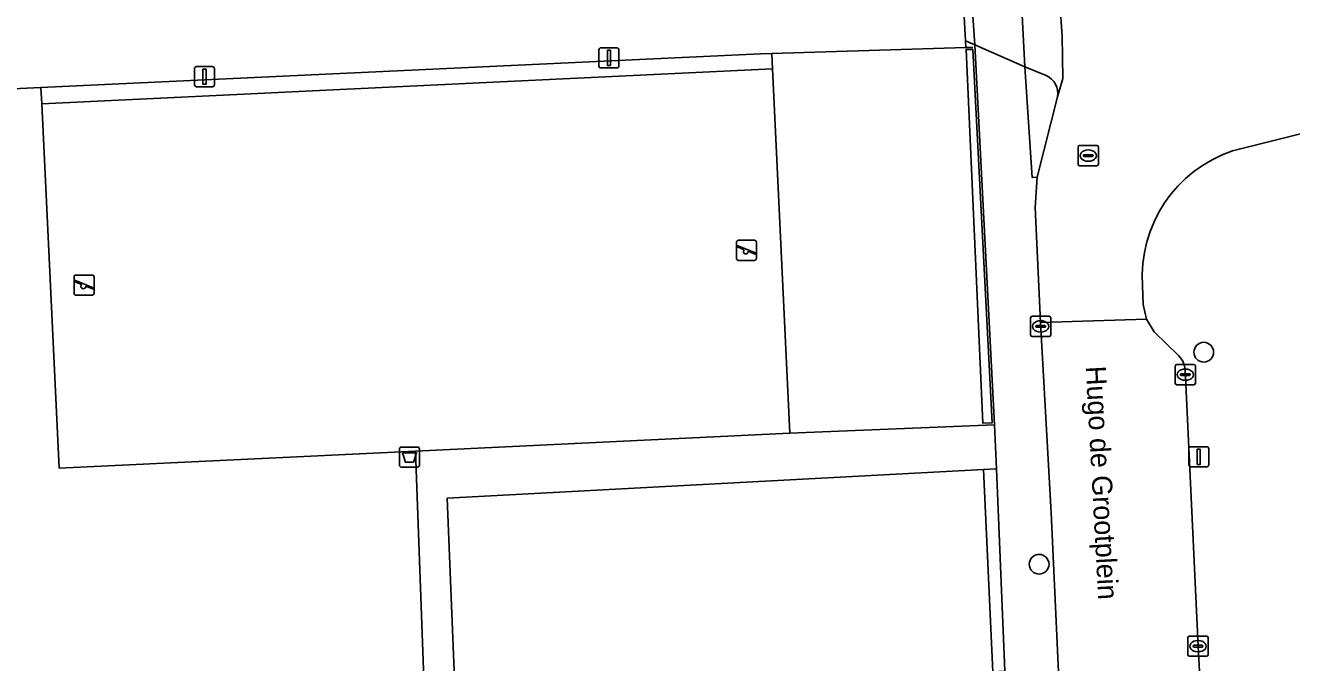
# Model space of a CAD drawing. Extents: x 158086 to 159499, y 382904 to 383981.
# Drawn here: x 158682 to 158744.8, y 383585.9 to 383617.5 of the extents above; entities that cross this region are included whole.
import ezdxf

# ---------------------------------------------------------------- set-up
doc = ezdxf.new("R2010")
doc.units = 0
for name, color, linetype in [('IMGEO_Afvalbak', 7, 'Continuous'), ('IMGEO_Boom', 7, 'Continuous'), ('IMGEO_Erf', 7, 'Continuous'), ('IMGEO_Groenvoorziening', 7, 'Continuous'), ('IMGEO_Haag', 7, 'Continuous'), ('IMGEO_Hek', 7, 'Continuous'), ('IMGEO_Kolk', 7, 'Continuous'), ('IMGEO_Lichtmast', 7, 'Continuous'), ('IMGEO_Openbare_ruimte_label', 7, 'Continuous'), ('IMGEO_Rijbaan_lokaal_open', 7, 'Continuous'), ('IMGEO_Rioolput', 7, 'Continuous'), ('IMGEO_Speelvoorziening', 7, 'Continuous'), ('IMGEO_Terreindeel_gesloten', 7, 'Continuous'), ('IMGEO_Verkeerseiland_groen', 7, 'Continuous'), ('IMGEO_Voetpad_gesloten', 7, 'Continuous'), ('IMGEO_Voetpad_open', 7, 'Continuous')]:
    doc.layers.add(name, color=color, linetype=linetype)

msp = doc.modelspace()

# ---------------------------------------------------------------- linework, layer by layer
at = {"layer": 'IMGEO_Afvalbak'}
for p, q in [((158700.582, 383595.72), (158700.582, 383596.52)), ((158700.582, 383596.52), (158700.582, 383595.72)), ((158700.682, 383596.62), (158701.472, 383596.62)), ((158701.472, 383596.62), (158700.682, 383596.62)), ((158701.572, 383596.52), (158701.572, 383595.72)), ((158701.572, 383595.72), (158701.572, 383596.52)), ((158701.472, 383595.62), (158700.682, 383595.62)), ((158700.682, 383595.62), (158701.472, 383595.62))]:
    msp.add_line(p, q, dxfattribs=at)
msp.add_lwpolyline([(158700.725, 383596.334), (158701.429, 383596.334), (158701.28, 383595.864), (158700.874, 383595.864), (158700.725, 383596.334)], dxfattribs=at)
for centre, start, end in [((158700.682, 383596.52), 90, 180), ((158700.682, 383596.52), 90, 180), ((158701.472, 383596.52), 0, 90), ((158701.472, 383596.52), 360, 90), ((158700.682, 383595.72), 180, 270), ((158700.682, 383595.72), 180, 270), ((158701.472, 383595.72), 270, 0), ((158701.472, 383595.72), 270, 0)]:
    msp.add_arc(centre, 0.1, start, end, dxfattribs=at)
at = {"layer": 'IMGEO_Boom'}
for centre in [(158740.439, 383601.321), (158732.281, 383590.81)]:
    msp.add_circle(centre, 0.489, dxfattribs=at)
at = {"layer": 'IMGEO_Erf'}
msp.add_lwpolyline([(158672.003, 383626.033), (158672.679, 383613.971), (158682.805, 383614.443), (158718.465, 383616.104), (158719.034, 383616.122), (158728.653, 383616.43), (158728.635, 383616.762), (158729.099, 383616.559), (158728.839, 383620.185)], dxfattribs=at)
at = {"layer": 'IMGEO_Groenvoorziening'}
for points in [[(158729.099, 383616.559), (158728.635, 383616.762), (158728.653, 383616.43), (158719.034, 383616.122), (158719.067, 383615.367), (158719.929, 383597.303), (158730.062, 383597.723)], [(158729.491, 383597.801), (158728.657, 383616.329), (158729, 383616.319), (158729.955, 383597.82)], [(158729.955, 383597.82), (158729, 383616.319), (158728.657, 383616.329), (158729.491, 383597.801)], [(158719.067, 383615.367), (158719.034, 383616.122), (158718.465, 383616.104), (158682.805, 383614.443), (158682.856, 383613.641), (158691.499, 383614.053), (158697.292, 383614.329)], [(158682.856, 383613.641), (158682.805, 383614.443), (158672.679, 383613.971), (158674.147, 383584.658), (158681.063, 383584.728), (158700.765, 383584.709), (158700.805, 383583.709), (158701.843, 383583.78), (158701.376, 383596.419), (158683.718, 383595.577)], [(158730.171, 383595.532), (158729.523, 383595.498), (158729.981, 383585.474), (158730.58, 383585.503)], [(158729.523, 383595.498), (158702.953, 383594.084), (158703.351, 383583.883), (158704.307, 383583.948), (158704.295, 383584.247), (158729.981, 383585.474)]]:
    msp.add_lwpolyline(points, close=True, dxfattribs=at)
at = {"layer": 'IMGEO_Haag'}
for points in [[(158729.955, 383597.82), (158729, 383616.319), (158728.657, 383616.329), (158729.491, 383597.801)], [(158719.067, 383615.367), (158719.034, 383616.122), (158718.465, 383616.104), (158682.805, 383614.443), (158682.856, 383613.641), (158691.499, 383614.053), (158697.292, 383614.329)], [(158730.171, 383595.532), (158729.523, 383595.498), (158729.981, 383585.474), (158730.58, 383585.503)]]:
    msp.add_lwpolyline(points, close=True, dxfattribs=at)
at = {"layer": 'IMGEO_Hek'}
for points in [[(158728.439, 383620.385), (158728.635, 383616.762)], [(158728.653, 383616.43), (158719.034, 383616.122)], [(158728.635, 383616.762), (158728.653, 383616.43)], [(158728.653, 383616.43), (158728.994, 383616.419)], [(158719.034, 383616.122), (158718.465, 383616.104), (158682.805, 383614.443)], [(158682.856, 383613.641), (158691.499, 383614.053), (158697.292, 383614.329), (158719.067, 383615.367)], [(158719.067, 383615.367), (158719.929, 383597.303)], [(158682.805, 383614.443), (158672.679, 383613.971)], [(158683.718, 383595.577), (158682.856, 383613.641)], [(158719.929, 383597.303), (158701.376, 383596.419)], [(158701.376, 383596.419), (158683.718, 383595.577)]]:
    msp.add_lwpolyline(points, dxfattribs=at)
at = {"layer": 'IMGEO_Kolk'}
for p, q in [((158731.93, 383603.101), (158732.782, 383603.101)), ((158731.855, 383602.175), (158731.855, 383603.027)), ((158732.114, 383602.595), (158732.114, 383602.607)), ((158732.552, 383602.558), (158732.154, 383602.558)), ((158732.157, 383602.644), (158732.555, 383602.644)), ((158732.343, 383602.881), (158732.368, 383602.881)), ((158732.598, 383602.607), (158732.598, 383602.595)), ((158732.856, 383603.027), (158732.856, 383602.175)), ((158732.782, 383602.101), (158731.93, 383602.101)), ((158732.366, 383602.321), (158732.341, 383602.321)), ((158739.026, 383599.782), (158739.026, 383600.634)), ((158739.101, 383600.708), (158739.953, 383600.708)), ((158740.027, 383600.634), (158740.027, 383599.782)), ((158739.285, 383600.202), (158739.285, 383600.214)), ((158739.723, 383600.165), (158739.325, 383600.165)), ((158739.328, 383600.251), (158739.726, 383600.251)), ((158739.537, 383599.928), (158739.512, 383599.928)), ((158739.514, 383600.488), (158739.539, 383600.488)), ((158739.769, 383600.214), (158739.769, 383600.202)), ((158739.953, 383599.708), (158739.101, 383599.708)), ((158739.653, 383586.32), (158739.653, 383587.172)), ((158739.728, 383587.246), (158740.58, 383587.246)), ((158739.912, 383586.74), (158739.912, 383586.752)), ((158739.955, 383586.789), (158740.353, 383586.789)), ((158740.141, 383587.026), (158740.166, 383587.026)), ((158740.396, 383586.752), (158740.396, 383586.74)), ((158740.654, 383587.172), (158740.654, 383586.32)), ((158740.58, 383586.246), (158739.728, 383586.246)), ((158740.35, 383586.703), (158739.952, 383586.703)), ((158740.164, 383586.466), (158740.139, 383586.466))]:
    msp.add_line(p, q, dxfattribs=at)
for points in [[(158731.93, 383603.101), (158732.782, 383603.101)], [(158731.855, 383602.175), (158731.855, 383603.027)], [(158732.856, 383603.027), (158732.856, 383602.175)], [(158732.782, 383602.101), (158731.93, 383602.101)], [(158739.026, 383599.782), (158739.026, 383600.634)], [(158739.101, 383600.708), (158739.953, 383600.708)], [(158740.027, 383600.634), (158740.027, 383599.782)], [(158739.953, 383599.708), (158739.101, 383599.708)], [(158739.653, 383586.32), (158739.653, 383587.172)], [(158739.728, 383587.246), (158740.58, 383587.246)], [(158740.654, 383587.172), (158740.654, 383586.32)], [(158740.58, 383586.246), (158739.728, 383586.246)]]:
    msp.add_lwpolyline(points, dxfattribs=at)
for centre, radius, start, end in [((158731.932, 383603.025), 0.0765, 91.55205, 178.44795), ((158731.932, 383603.025), 0.0765, 91.55205, 178.44795), ((158732.78, 383603.025), 0.0765, 1.55205, 88.44795), ((158732.78, 383603.025), 0.0765, 1.55205, 88.44795), ((158732.154, 383602.604), 0.0403, 85.87752, 175.75265), ((158732.151, 383602.594), 0.0366, 178.93798, 274.71019), ((158732.555, 383602.601), 0.043, 264.86636, 352.45326), ((158732.559, 383602.606), 0.0386, 1.73085, 96.63898), ((158731.932, 383602.177), 0.0765, 181.55205, 268.44795), ((158731.932, 383602.177), 0.0765, 181.55205, 268.44795), ((158732.78, 383602.177), 0.0765, 271.55205, 358.44795), ((158732.78, 383602.177), 0.0765, 271.55205, 358.44795), ((158739.103, 383600.632), 0.0765, 91.55205, 178.44795), ((158739.103, 383600.632), 0.0765, 91.55205, 178.44795), ((158739.951, 383600.632), 0.0765, 1.55205, 88.44795), ((158739.951, 383600.632), 0.0765, 1.55205, 88.44795), ((158739.325, 383600.211), 0.0403, 85.87752, 175.75265), ((158739.322, 383600.201), 0.0366, 178.93798, 274.71019), ((158739.726, 383600.208), 0.043, 264.86636, 352.45326), ((158739.73, 383600.213), 0.0386, 1.73085, 96.63898), ((158739.103, 383599.784), 0.0765, 181.55205, 268.44795), ((158739.103, 383599.784), 0.0765, 181.55205, 268.44795), ((158739.951, 383599.784), 0.0765, 271.55205, 358.44795), ((158739.951, 383599.784), 0.0765, 271.55205, 358.44795), ((158739.73, 383587.17), 0.0765, 91.55205, 178.44795), ((158739.73, 383587.17), 0.0765, 91.55205, 178.44795), ((158739.952, 383586.749), 0.0403, 85.87752, 175.75265), ((158739.949, 383586.739), 0.0366, 178.93798, 274.71019), ((158740.353, 383586.746), 0.043, 264.86636, 352.45326), ((158740.357, 383586.751), 0.0386, 1.73085, 96.63898), ((158740.578, 383587.17), 0.0765, 1.55205, 88.44795), ((158740.578, 383587.17), 0.0765, 1.55205, 88.44795), ((158739.73, 383586.322), 0.0765, 181.55205, 268.44795), ((158739.73, 383586.322), 0.0765, 181.55205, 268.44795), ((158740.578, 383586.322), 0.0765, 271.55205, 358.44795), ((158740.578, 383586.322), 0.0765, 271.55205, 358.44795)]:
    msp.add_arc(centre, radius, start, end, dxfattribs=at)
for centre, major_axis, ratio, start_param, end_param in [((158732.342, 383602.601), (-0.387, 0.002), 0.722429, 4.712389, 7.853982), ((158732.367, 383602.601), (-0.39, 0.002), 0.717154, 1.570796, 4.712389), ((158739.513, 383600.208), (-0.387, 0.002), 0.722429, 4.712389, 7.853982), ((158739.538, 383600.208), (-0.39, 0.002), 0.717154, 1.570796, 4.712389), ((158740.14, 383586.746), (-0.387, 0.002), 0.722429, 4.712389, 7.853982), ((158740.165, 383586.746), (-0.39, 0.002), 0.717154, 1.570796, 4.712389)]:
    msp.add_ellipse(centre, major_axis=major_axis, ratio=ratio, start_param=start_param, end_param=end_param, dxfattribs=at)
at = {"layer": 'IMGEO_Lichtmast'}
for p, q in [((158710.464, 383615.513), (158710.464, 383616.313)), ((158710.464, 383616.313), (158710.464, 383615.513)), ((158710.564, 383616.413), (158711.354, 383616.413)), ((158711.354, 383616.413), (158710.564, 383616.413)), ((158711.454, 383616.313), (158711.454, 383615.513)), ((158711.454, 383615.513), (158711.454, 383616.313)), ((158690.425, 383614.579), (158690.425, 383615.379)), ((158690.425, 383615.379), (158690.425, 383614.579)), ((158690.525, 383615.479), (158691.315, 383615.479)), ((158691.315, 383615.479), (158690.525, 383615.479)), ((158691.415, 383615.379), (158691.415, 383614.579)), ((158691.415, 383614.579), (158691.415, 383615.379)), ((158711.354, 383615.413), (158710.564, 383615.413)), ((158710.564, 383615.413), (158711.354, 383615.413)), ((158691.315, 383614.479), (158690.525, 383614.479)), ((158690.525, 383614.479), (158691.315, 383614.479)), ((158739.698, 383595.735), (158739.698, 383596.535)), ((158739.698, 383596.535), (158739.698, 383595.735)), ((158739.798, 383596.635), (158740.588, 383596.635)), ((158740.588, 383596.635), (158739.798, 383596.635)), ((158740.688, 383596.535), (158740.688, 383595.735)), ((158740.688, 383595.735), (158740.688, 383596.535)), ((158740.588, 383595.635), (158739.798, 383595.635)), ((158739.798, 383595.635), (158740.588, 383595.635))]:
    msp.add_line(p, q, dxfattribs=at)
for points in [[(158710.884, 383616.288), (158711.034, 383616.288), (158711.034, 383615.538), (158710.884, 383615.538), (158710.884, 383616.288)], [(158690.845, 383615.354), (158690.995, 383615.354), (158690.995, 383614.604), (158690.845, 383614.604), (158690.845, 383615.354)], [(158740.118, 383596.51), (158740.268, 383596.51), (158740.268, 383595.76), (158740.118, 383595.76), (158740.118, 383596.51)]]:
    msp.add_lwpolyline(points, dxfattribs=at)
for centre, start, end in [((158710.564, 383616.313), 90, 180), ((158710.564, 383616.313), 90, 180), ((158711.354, 383616.313), 0, 90), ((158711.354, 383616.313), 360, 90), ((158690.525, 383615.379), 90, 180), ((158690.525, 383615.379), 90, 180), ((158691.315, 383615.379), 0, 90), ((158691.315, 383615.379), 360, 90), ((158710.564, 383615.513), 180, 270), ((158710.564, 383615.513), 180, 270), ((158711.354, 383615.513), 270, 0), ((158711.354, 383615.513), 270, 0), ((158690.525, 383614.579), 180, 270), ((158690.525, 383614.579), 180, 270), ((158691.315, 383614.579), 270, 0), ((158691.315, 383614.579), 270, 0), ((158739.798, 383596.535), 90, 180), ((158739.798, 383596.535), 90, 180), ((158740.588, 383596.535), 0, 90), ((158740.588, 383596.535), 360, 90), ((158739.798, 383595.735), 180, 270), ((158739.798, 383595.735), 180, 270), ((158740.588, 383595.735), 270, 0), ((158740.588, 383595.735), 270, 0)]:
    msp.add_arc(centre, 0.1, start, end, dxfattribs=at)
at = {"layer": 'IMGEO_Rijbaan_lokaal_open'}
for points in [[(158742.389, 383620.24), (158739.783, 383626.333), (158739.53, 383626.485), (158733.114, 383623.695), (158733.089, 383622.842), (158733.246, 383619.532), (158733.428, 383617.002), (158733.453, 383614.893), (158733.187, 383613.984), (158732.19, 383609.997), (158732.08, 383608.499), (158732.345, 383602.789), (158737.602, 383602.953), (158737.435, 383603.686), (158737.398, 383604.619)], [(158733.187, 383613.984), (158733.453, 383614.893), (158733.428, 383617.002), (158733.246, 383619.532)], [(158732.099, 383618.702), (158731.39, 383619.006), (158731.565, 383615.464), (158732.632, 383615.041)], [(158741.864, 383611.301), (158745.768, 383612.271), (158747.707, 383612.753)], [(158739.197, 383601.135), (158737.977, 383602.329), (158737.602, 383602.953), (158732.345, 383602.789), (158732.873, 383593.359), (158733.253, 383585.117), (158733.338, 383582.773), (158734.031, 383569.207), (158735.023, 383551.087), (158735.022, 383550.408), (158735.28, 383546.364), (158735.322, 383546.206), (158735.333, 383545.693), (158742.36, 383546.058), (158742.191, 383548.723), (158741.235, 383566.229), (158740.154, 383586.746), (158739.515, 383600.448)]]:
    msp.add_lwpolyline(points, dxfattribs=at)
for centre, radius, start, end in [((158732.24, 383614.161), 0.963, 349.39582, 66.0095), ((158743.98, 383605.053), 6.596, 108.70974, 183.77567), ((158738.506, 383600.398), 1.01, 2.82737, 46.84978)]:
    msp.add_arc(centre, radius, start, end, dxfattribs=at)
at = {"layer": 'IMGEO_Rioolput'}
for p, q in [((158734.214, 383610.64), (158734.214, 383611.492)), ((158734.289, 383611.566), (158735.141, 383611.566)), ((158734.702, 383611.346), (158734.727, 383611.346)), ((158735.215, 383611.492), (158735.215, 383610.64)), ((158734.473, 383611.06), (158734.473, 383611.072)), ((158734.911, 383611.023), (158734.513, 383611.023)), ((158734.516, 383611.109), (158734.914, 383611.109)), ((158734.725, 383610.786), (158734.7, 383610.786)), ((158734.957, 383611.072), (158734.957, 383611.06)), ((158735.141, 383610.566), (158734.289, 383610.566))]:
    msp.add_line(p, q, dxfattribs=at)
for points in [[(158734.214, 383610.64), (158734.214, 383611.492)], [(158734.289, 383611.566), (158735.141, 383611.566)], [(158735.215, 383611.492), (158735.215, 383610.64)], [(158735.141, 383610.566), (158734.289, 383610.566)]]:
    msp.add_lwpolyline(points, dxfattribs=at)
for centre, radius, start, end in [((158734.291, 383611.49), 0.0765, 91.55205, 178.44795), ((158734.291, 383611.49), 0.0765, 91.55205, 178.44795), ((158735.139, 383611.49), 0.0765, 1.55205, 88.44795), ((158735.139, 383611.49), 0.0765, 1.55205, 88.44795), ((158734.291, 383610.642), 0.0765, 181.55205, 268.44795), ((158734.291, 383610.642), 0.0765, 181.55205, 268.44795), ((158734.513, 383611.069), 0.0403, 85.87752, 175.75265), ((158734.51, 383611.059), 0.0366, 178.93798, 274.71019), ((158734.914, 383611.066), 0.043, 264.86636, 352.45326), ((158734.918, 383611.071), 0.0386, 1.73085, 96.63898), ((158735.139, 383610.642), 0.0765, 271.55205, 358.44795), ((158735.139, 383610.642), 0.0765, 271.55205, 358.44795)]:
    msp.add_arc(centre, radius, start, end, dxfattribs=at)
for centre, major_axis, ratio, start_param, end_param in [((158734.701, 383611.066), (-0.387, 0.002), 0.722429, 4.712389, 7.853982), ((158734.726, 383611.066), (-0.39, 0.002), 0.717154, 1.570796, 4.712389)]:
    msp.add_ellipse(centre, major_axis=major_axis, ratio=ratio, start_param=start_param, end_param=end_param, dxfattribs=at)
at = {"layer": 'IMGEO_Speelvoorziening'}
for p, q in [((158717.382, 383606.873), (158718.172, 383606.873)), ((158718.172, 383606.873), (158717.382, 383606.873)), ((158717.282, 383605.973), (158717.282, 383606.773)), ((158717.282, 383606.773), (158717.282, 383605.973)), ((158717.665, 383606.401), (158717.326, 383606.538)), ((158717.351, 383606.598), (158718.227, 383606.245)), ((158718.203, 383606.185), (158717.863, 383606.322)), ((158718.272, 383606.773), (158718.272, 383605.973)), ((158718.272, 383605.973), (158718.272, 383606.773)), ((158718.172, 383605.873), (158717.382, 383605.873)), ((158717.382, 383605.873), (158718.172, 383605.873)), ((158684.456, 383604.247), (158684.456, 383605.047)), ((158684.456, 383605.047), (158684.456, 383604.247)), ((158684.556, 383605.147), (158685.346, 383605.147)), ((158685.346, 383605.147), (158684.556, 383605.147)), ((158685.446, 383605.047), (158685.446, 383604.247)), ((158685.446, 383604.247), (158685.446, 383605.047)), ((158684.839, 383604.675), (158684.5, 383604.812)), ((158684.525, 383604.872), (158685.401, 383604.519)), ((158685.377, 383604.459), (158685.037, 383604.596)), ((158685.346, 383604.147), (158684.556, 383604.147)), ((158684.556, 383604.147), (158685.346, 383604.147))]:
    msp.add_line(p, q, dxfattribs=at)
for centre, radius, start, end in [((158717.382, 383606.773), 0.1, 90, 180), ((158717.382, 383606.773), 0.1, 90, 180), ((158718.172, 383606.773), 0.1, 0, 90), ((158718.172, 383606.773), 0.1, 360, 90), ((158717.339, 383606.568), 0.0327, 68.07798, 248.07798), ((158717.744, 383606.311), 0.12, 130.99278, 5.16318), ((158718.215, 383606.215), 0.0327, 248.07798, 68.07798), ((158717.382, 383605.973), 0.1, 180, 270), ((158717.382, 383605.973), 0.1, 180, 270), ((158718.172, 383605.973), 0.1, 270, 0), ((158718.172, 383605.973), 0.1, 270, 0), ((158684.556, 383605.047), 0.1, 90, 180), ((158684.556, 383605.047), 0.1, 90, 180), ((158685.346, 383605.047), 0.1, 0, 90), ((158685.346, 383605.047), 0.1, 360, 90), ((158684.513, 383604.842), 0.0327, 68.07798, 248.07798), ((158684.918, 383604.585), 0.12, 130.99278, 5.16318), ((158685.389, 383604.489), 0.0327, 248.07798, 68.07798), ((158684.556, 383604.247), 0.1, 180, 270), ((158684.556, 383604.247), 0.1, 180, 270), ((158685.346, 383604.247), 0.1, 270, 0), ((158685.346, 383604.247), 0.1, 270, 0)]:
    msp.add_arc(centre, radius, start, end, dxfattribs=at)
at = {"layer": 'IMGEO_Terreindeel_gesloten'}
msp.add_lwpolyline([(158719.929, 383597.303), (158719.067, 383615.367), (158697.292, 383614.329), (158691.499, 383614.053), (158682.856, 383613.641), (158683.718, 383595.577), (158701.376, 383596.419)], close=True, dxfattribs=at)
at = {"layer": 'IMGEO_Verkeerseiland_groen'}
msp.add_lwpolyline([(158732.632, 383615.041), (158731.565, 383615.464), (158731.935, 383609.982), (158732.19, 383609.997), (158733.187, 383613.984)], dxfattribs=at)
msp.add_arc((158732.24, 383614.161), 0.963, 349.39582, 66.0095, dxfattribs=at)
at = {"layer": 'IMGEO_Voetpad_gesloten'}
msp.add_lwpolyline([(158704.307, 383583.948), (158703.351, 383583.883), (158702.953, 383594.084), (158729.523, 383595.498), (158730.171, 383595.532), (158730.062, 383597.723), (158719.929, 383597.303), (158701.376, 383596.419), (158701.843, 383583.78), (158700.805, 383583.709), (158701.069, 383577.641), (158704.544, 383578.082)], close=True, dxfattribs=at)
at = {"layer": 'IMGEO_Voetpad_open'}
for points in [[(158728.839, 383620.185), (158729.099, 383616.559), (158731.565, 383615.464), (158731.39, 383619.006)], [(158735.28, 383546.364), (158735.022, 383550.408), (158735.023, 383551.087), (158734.031, 383569.207), (158733.338, 383582.773), (158733.253, 383585.117), (158732.873, 383593.359), (158732.345, 383602.789), (158732.08, 383608.499), (158732.19, 383609.997), (158731.935, 383609.982), (158731.565, 383615.464), (158729.099, 383616.559), (158730.062, 383597.723), (158730.171, 383595.532), (158730.58, 383585.503), (158732.49, 383549.915), (158732.658, 383546.796)], [(158749.185, 383548.475), (158749.104, 383549.98), (158748.945, 383552.956), (158747.635, 383577.443), (158747.516, 383579.664), (158746.62, 383596.412), (158746.022, 383607.542), (158745.768, 383612.271), (158741.864, 383611.301)], [(158737.398, 383604.619), (158737.435, 383603.686), (158737.602, 383602.953), (158737.977, 383602.329), (158739.197, 383601.135)], [(158739.515, 383600.448), (158740.154, 383586.746), (158741.235, 383566.229), (158742.191, 383548.723), (158742.36, 383546.058), (158742.488, 383543.188), (158742.993, 383534.476), (158744.278, 383508.757), (158744.763, 383500), (158745.303, 383490.257), (158746.519, 383468.757), (158746.538, 383468.375), (158746.684, 383465.519), (158747.564, 383448.262), (158748.649, 383428.766), (158749.095, 383420.555), (158749.292, 383417.289), (158749.378, 383416.177)]]:
    msp.add_lwpolyline(points, dxfattribs=at)
for centre, radius, start, end in [((158743.98, 383605.053), 6.596, 108.70974, 183.77567), ((158738.506, 383600.398), 1.01, 2.82737, 46.84978)]:
    msp.add_arc(centre, radius, start, end, dxfattribs=at)

# ---------------------------------------------------------------- texts
at = {"layer": 'IMGEO_Openbare_ruimte_label'}
msp.add_text('Hugo de Grootplein', height=1, rotation=273.09406, dxfattribs=at).set_placement((158734.587, 383600.612))

doc.saveas('drawing.dxf')
